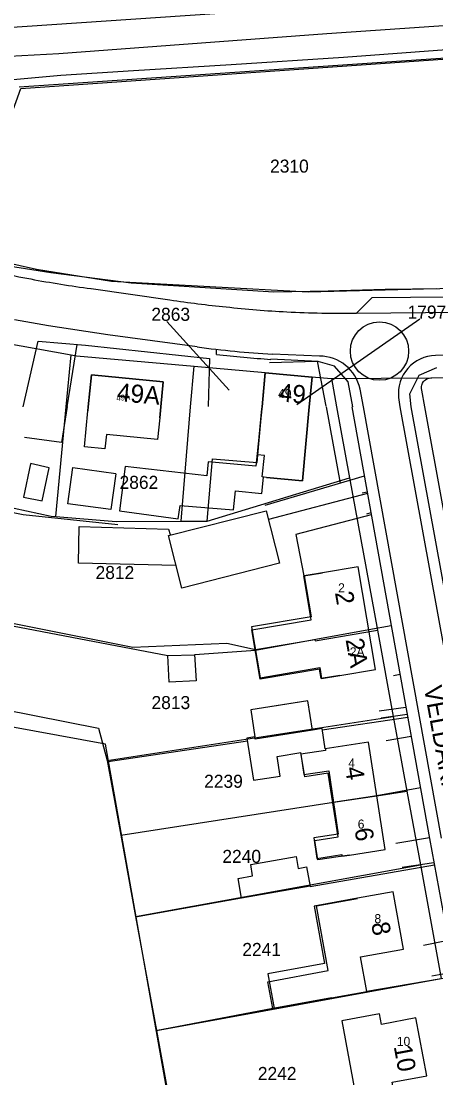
# Model space of a CAD drawing. Extents: x 148816 to 151297, y 399515 to 402500.
# Drawn here: x 149187.5 to 149244.9, y 399907.3 to 400053.3 of the extents above; entities that cross this region are included whole.
import ezdxf

# ---------------------------------------------------------------- set-up
doc = ezdxf.new("R2010")
doc.units = 0
for name, color, linetype in [('B01 Hoofdgebouw  [D] Norm', 7, 'Continuous'), ('B01 Hoofdgebouw  [T] Norm', 7, 'Continuous'), ('B01 hoofgebouw', 7, 'Continuous'), ('B02 Bijgebouw  [D] Norm', 7, 'Continuous'), ('B07 Tussenmuur  [T] Norm', 7, 'Continuous'), ('G01 perceelsgrens', 7, 'Continuous'), ('Q01 Spoorrail  [D] Norm', 7, 'Continuous'), ('T04 Haag heg  [D] Gem', 7, 'Continuous'), ('T09 Insteek water  [T] Norm', 7, 'Continuous'), ('V00 Kant verharding algemeen  [T] Norm', 7, 'Continuous'), ('V00 Kant verharding algemeen secundair  [T] Gem', 7, 'Continuous'), ('Z01 perceelnummer', 7, 'Continuous'), ('Z02 huisnummer', 7, 'Continuous'), ('Z02 Huisnummer  [Tekst] Norm', 7, 'Continuous'), ('Z06 straatnaam', 7, 'Continuous')]:
    doc.layers.add(name, color=color, linetype=linetype)

msp = doc.modelspace()

# ---------------------------------------------------------------- linework, layer by layer
at = {"layer": 'B01 Hoofdgebouw  [D] Norm'}
for p, q in [((149226.64, 399976.64), (149229.23, 399977.08)), ((149227.66, 399970.6), (149226.64, 399976.64)), ((149219.46, 399969.2), (149227.66, 399970.6)), ((149220.62, 399962.36), (149219.46, 399969.2)), ((149228.82, 399963.75), (149220.62, 399962.36)), ((149229.05, 399962.45), (149228.82, 399963.75)), ((149231.64, 399962.89), (149229.05, 399962.45)), ((149226.8, 399948.88), (149226.27, 399952.23)), ((149230.04, 399949.38), (149226.8, 399948.88)), ((149231.41, 399940.59), (149230.04, 399949.38)), ((149228.17, 399940.08), (149231.41, 399940.59)), ((149228.58, 399937.4), (149228.17, 399940.08)), ((149232.97, 399938.08), (149228.58, 399937.4)), ((149228.41, 399931.06), (149234.08, 399932.09)), ((149230.04, 399922.1), (149228.41, 399931.06)), ((149221.69, 399920.57), (149230.04, 399922.1)), ((149222.37, 399916.86), (149221.69, 399920.57)), ((149230.48, 399918.34), (149222.37, 399916.86))]:
    msp.add_line(p, q, dxfattribs=at)
for points in [[(149220.86, 399999.73), (149220.01, 399991.82), (149213.44, 399992.43), (149213.25, 399990.48), (149201.94, 399991.79), (149201.18, 399985.63), (149209.29, 399984.53), (149209.54, 399986.38), (149216.92, 399985.79), (149217.19, 399988.42), (149220.84, 399988.06), (149221.07, 399990.31)], [(149188.87, 399992.14), (149187.89, 399987.51), (149190.45, 399987.01), (149191.43, 399991.59), (149188.84, 399992.17)], [(149200.66, 399990.76), (149199.96, 399985.82), (149194.03, 399986.62), (149194.7, 399991.64), (149200.66, 399990.78)], [(149211.56, 399965.8), (149211.76, 399962.15), (149208.01, 399961.98), (149207.86, 399965.66), (149211.59, 399965.73)], [(149227.22, 399959.39), (149219.31, 399958.16), (149219.89, 399954.4), (149218.8, 399954.23), (149219.71, 399948.42), (149223.38, 399948.99), (149222.96, 399951.71), (149226.27, 399952.23)], [(149227.54, 399933.79), (149218.03, 399932.12), (149217.6, 399934.83), (149219.55, 399935.2), (149219.34, 399936.79), (149225.59, 399937.86), (149225.88, 399936.21), (149227.05, 399936.46), (149227.54, 399933.74)]]:
    msp.add_lwpolyline(points, dxfattribs=at)
at = {"layer": 'B01 Hoofdgebouw  [T] Norm'}
for p, q in [((149197.28, 400004.45), (149196.84, 400000)), ((149207.21, 400003.48), (149197.28, 400004.45)), ((149221.3, 400004.71), (149220.89, 400000)), ((149227.8, 400004.13), (149221.3, 400004.71)), ((149227.42, 400000), (149227.8, 400004.13)), ((149206.88, 400000), (149207.21, 400003.48)), ((149196.84, 400000), (149196.79, 399999.48)), ((149206.73, 399998.5), (149206.87, 400000)), ((149220.88, 400000), (149220.86, 399999.73)), ((149226.47, 399989.81), (149227.42, 400000)), ((149221.5, 399990.27), (149226.47, 399989.81)), ((149234.16, 399977.92), (149229.23, 399977.08)), ((149236.57, 399963.73), (149234.16, 399977.92)), ((149231.64, 399962.89), (149236.57, 399963.73)), ((149235.6, 399953.68), (149229.62, 399952.75)), ((149237.91, 399938.85), (149235.6, 399953.68)), ((149232.97, 399938.08), (149237.91, 399938.85)), ((149239, 399932.99), (149234.08, 399932.1)), ((149240.44, 399925.08), (149239, 399932.99)), ((149234.51, 399924.01), (149240.44, 399925.08)), ((149235.38, 399919.23), (149234.51, 399924.01)), ((149230.48, 399918.33), (149235.38, 399919.23))]:
    msp.add_line(p, q, dxfattribs=at)
for points in [[(149229.62, 399952.75), (149229.19, 399955.54), (149227.85, 399955.34), (149227.22, 399959.39)], [(149239.16, 399905.19), (149238.89, 399906.67), (149243.66, 399907.55), (149242.17, 399915.56), (149237.42, 399914.68), (149237.15, 399916.13), (149231.93, 399915.16), (149233.95, 399904.22), (149239.16, 399905.19)]]:
    msp.add_lwpolyline(points, dxfattribs=at)
at = {"layer": 'B01 hoofgebouw'}
for points in [[(149196.84, 400000), (149197.28, 400004.45), (149207.21, 400003.48), (149206.88, 400000)], [(149220.88, 400000), (149221.3, 400004.71), (149227.8, 400004.13), (149227.42, 400000)], [(149196.79, 399999.48), (149196.84, 400000)], [(149206.88, 400000), (149206.73, 399998.5)], [(149221.5, 399990.27), (149220.92, 399990.33), (149221.2, 399993.31), (149220.27, 399993.39), (149220.86, 399999.73)], [(149220.86, 399999.73), (149220.88, 400000)], [(149227.42, 400000), (149226.47, 399989.81), (149221.5, 399990.27)], [(149206.73, 399998.5), (149206.43, 399995.52), (149199.34, 399996.21), (149199.14, 399994.22), (149196.3, 399994.5), (149196.79, 399999.48)], [(149231.64, 399962.89), (149236.57, 399963.73), (149234.16, 399977.92), (149229.23, 399977.08)], [(149229.23, 399977.08), (149226.72, 399976.65), (149227.68, 399970.98), (149219.43, 399969.6), (149220.62, 399962.58), (149228.87, 399963.97), (149229.13, 399962.46), (149231.64, 399962.89)], [(149235.6, 399953.68), (149229.62, 399952.75), (149229.19, 399955.54), (149227.85, 399955.34), (149227.22, 399959.39), (149222.28, 399958.62)], [(149232.97, 399938.08), (149237.91, 399938.85), (149235.6, 399953.68)], [(149229.64, 399952.75), (149229.67, 399952.54), (149226.25, 399952.03), (149226.67, 399949.21), (149230.1, 399949.72), (149231.41, 399940.96), (149228.05, 399940.45), (149228.47, 399937.62), (149231.91, 399938.14), (149231.94, 399937.92), (149232.97, 399938.08)], [(149230.48, 399918.33), (149235.38, 399919.23), (149234.51, 399924.01), (149240.44, 399925.08), (149239, 399932.99), (149234.08, 399932.1)], [(149234.08, 399932.1), (149228.08, 399931), (149229.52, 399923.09), (149221.69, 399921.67), (149222.57, 399916.88), (149230.48, 399918.33)], [(149237.42, 399914.68), (149237.15, 399916.13), (149231.93, 399915.16), (149233.95, 399904.22), (149239.16, 399905.19)], [(149239.16, 399905.19), (149238.89, 399906.67), (149243.66, 399907.55), (149242.17, 399915.56), (149237.42, 399914.68)]]:
    msp.add_lwpolyline(points, dxfattribs=at)
at = {"layer": 'B02 Bijgebouw  [D] Norm'}
for p, q in [((149219.94, 399954.1), (149219.89, 399954.4)), ((149227.85, 399955.34), (149219.94, 399954.1))]:
    msp.add_line(p, q, dxfattribs=at)
msp.add_lwpolyline([(149207.96, 399982.23), (149221.46, 399985.66), (149223.31, 399978.39), (149209.8, 399974.96)], close=True, dxfattribs=at)
msp.add_lwpolyline([(149208.96, 399978.09), (149195.49, 399978.4), (149195.58, 399983.49), (149207.94, 399983.12), (149208.16, 399982.38)], dxfattribs=at)
at = {"layer": 'B07 Tussenmuur  [T] Norm'}
for p, q in [((149235.64, 399969.18), (149219.97, 399966.35)), ((149236.76, 399946.27), (149230.67, 399945.32))]:
    msp.add_line(p, q, dxfattribs=at)
at = {"layer": 'G01 perceelsgrens'}
for points in [[(149187.27, 400044.24), (149270.68, 400049.9)], [(149179.17, 400021.39), (149189.68, 400019.05), (149200.07, 400017.39), (149227.27, 400015.92), (149245, 400016.38)], [(149154.04, 400018.7), (149157.93, 400017.36), (149185.23, 400008.87), (149194.46, 400007.2)], [(149193.78, 400000), (149194.46, 400007.2)], [(149194.46, 400007.2), (149195.19, 400007.07), (149211.47, 400005.62)], [(149211, 400000), (149211.47, 400005.62)], [(149211.47, 400005.62), (149221.32, 400004.74)], [(149220.89, 400000), (149221.32, 400004.74)], [(149221.32, 400004.74), (149227.74, 400004.15), (149230.47, 400003.91)], [(149230.47, 400003.91), (149244.23, 400004.03)], [(149243.41, 400000), (149242.98, 400002.34), (149242.95, 400002.57), (149242.95, 400002.81), (149242.99, 400003.03), (149243.09, 400003.29), (149243.22, 400003.5), (149243.37, 400003.66), (149243.49, 400003.76), (149243.66, 400003.87), (149243.81, 400003.94), (149243.99, 400003.99), (149244.23, 400004.03)], [(149244.23, 400004.03), (149244.3, 400004.03), (149244.37, 400004.03)], [(149244.37, 400004.03), (149255.4, 400004.16)], [(149230.47, 400003.91), (149231.19, 400000)], [(149192.36, 399984.86), (149193.78, 400000)], [(149209.68, 399984.2), (149211, 400000)], [(149213.28, 399984.22), (149214.02, 399992.84), (149220.2, 399992.32), (149220.89, 400000)], [(149231.19, 400000), (149232.99, 399990.18)], [(149248.22, 399973.7), (149243.41, 400000)], [(149164.27, 399990.28), (149164.38, 399990.8), (149191.71, 399984.92), (149192.36, 399984.86)], [(149213.28, 399984.22), (149232.99, 399990.18)], [(149232.99, 399990.18), (149236.85, 399969.15)], [(149192.36, 399984.86), (149200.68, 399984.15), (149209.68, 399984.2)], [(149209.68, 399984.2), (149213.28, 399984.22)], [(149161.08, 399975.13), (149202.99, 399966.79), (149216, 399967.35), (149219.96, 399966.48), (149228.2, 399967.87), (149228.24, 399967.66), (149236.85, 399969.15)], [(149236.85, 399969.15), (149239.03, 399957.23)], [(149158.62, 399963.44), (149198.25, 399955.6), (149199.45, 399951.15)], [(149199.45, 399951.15), (149239.03, 399957.23)], [(149239.03, 399957.23), (149240.93, 399946.92)], [(149199.45, 399951.15), (149201.33, 399940.84)], [(149201.33, 399940.84), (149230.75, 399945.37), (149236.76, 399946.26), (149240.93, 399946.92)], [(149240.93, 399946.92), (149242.79, 399936.73)], [(149201.33, 399940.84), (149203.39, 399929.59)], [(149203.39, 399929.59), (149242.79, 399936.73)], [(149242.79, 399936.73), (149245.68, 399921.01)], [(149203.39, 399929.59), (149206.26, 399913.85)], [(149206.26, 399913.85), (149245.68, 399921.01)], [(149206.26, 399913.85), (149209.4, 399896.67)]]:
    msp.add_lwpolyline(points, dxfattribs=at)
at = {"layer": 'Q01 Spoorrail  [D] Norm'}
msp.add_line((149112.23, 400047.45), (149244.4, 400056.43), dxfattribs=at)
at = {"layer": 'T04 Haag heg  [D] Gem'}
for p, q in [((149195.24, 400008.62), (149193.89, 400000)), ((149229.75, 400000), (149231.71, 399989.46)), ((149235.02, 399990.43), (149221.29, 399986.39)), ((149238.76, 399969.74), (149235.64, 399969.18)), ((149219.97, 399966.35), (149211.59, 399965.73)), ((149242.81, 399947.36), (149236.76, 399946.27))]:
    msp.add_line(p, q, dxfattribs=at)
for points in [[(149314.94, 400017.04), (149245.48, 400016.34), (149237.91, 400016.24), (149230.04, 400015.98), (149222.5, 400015.84), (149202.77, 400017.12), (149191.67, 400018.53), (149183.14, 400019.89), (149179.21, 400021.03), (149187.49, 400044.02), (149270.43, 400049.77), (149310.47, 400052.09), (149317.8, 400052.32), (149348.48, 400052.76)], [(149187.83, 400000), (149189.9, 400009.09), (149196.46, 400008.54), (149213.6, 400006.68), (149213.45, 400000.08)], [(149221.92, 400006.13), (149228.5, 400006.34), (149229.72, 400000.12)], [(149193.9, 400000.07), (149193.13, 399995.07), (149188.03, 399995.77)], [(149200.91, 399983.71), (149187.83, 399985.1), (149178.47, 399986.95), (149164.59, 399990.38), (149158.98, 399967.33), (149150.74, 399928.13), (149145.74, 399911.16), (149116.3, 399858.08), (149092.09, 399821.44), (149085.02, 399809.57), (149074.52, 399794.43), (149051.65, 399749.82)], [(149160.71, 399974.64), (149207.86, 399965.66)], [(149250.73, 399903.88), (149209.34, 399896.54), (149199.21, 399953.38), (149157.62, 399960.98)], [(149241.05, 399957.1), (149229.22, 399955.35)], [(149218.87, 399953.82), (149199.6, 399950.97)], [(149227.54, 399933.74), (149244.73, 399936.74)], [(149218.03, 399932.12), (149203.39, 399929.49)], [(149247.55, 399921.31), (149235.38, 399919.23)], [(149222.37, 399916.86), (149206.17, 399913.76)]]:
    msp.add_lwpolyline(points, dxfattribs=at)
at = {"layer": 'T09 Insteek water  [T] Norm'}
for points in [[(149269.82, 400054.28), (149254.74, 400053.28), (149229.83, 400051.54), (149208.18, 400049.97), (149192.79, 400048.79), (149175.65, 400047.89), (149160.8, 400047.17), (149145.08, 400046.37), (149126.45, 400045.13), (149112.68, 400044.54)], [(149112, 400038.49), (149134.1, 400041.13), (149153.75, 400042.47), (149168.88, 400043.67), (149182.33, 400044.9), (149193.05, 400045.85), (149203.1, 400046.49), (149216.61, 400047.34), (149232.14, 400048.34), (149247.66, 400049.47), (149261.92, 400050.52), (149273.22, 400051.37), (149284.72, 400052.27), (149300.29, 400053.45)]]:
    msp.add_lwpolyline(points, dxfattribs=at)
at = {"layer": 'V00 Kant verharding algemeen  [T] Norm'}
for p, q in [((149321.66, 400007.8), (149244.86, 400007.11)), ((149234.43, 400002.46), (149234.85, 400000)), ((149239.76, 400001.31), (149239.96, 400000)), ((149233.29, 400000), (149244.07, 399940.37)), ((149234.85, 400000), (149245.68, 399940.42)), ((149239.96, 400000), (149250.61, 399941.45)), ((149252.15, 399941.62), (149241.52, 400000)), ((149235.45, 399988.06), (149221.78, 399984.43)), ((149244.07, 399940.37), (149253.22, 399890.22))]:
    msp.add_line(p, q, dxfattribs=at)
for points in [[(149197.22, 400016.35), (149208.13, 400014.79)], [(149315.96, 400013.72), (149313.88, 400015.72), (149293.26, 400015.5), (149291.94, 400014.28), (149290.73, 400014.26), (149289.49, 400015.47), (149277.79, 400015.36), (149276.59, 400014.1), (149274.77, 400014.11), (149273.52, 400015.34), (149263.89, 400015.24), (149262.69, 400013.98), (149260.88, 400013.98), (149259.67, 400015.23), (149249.99, 400015.14), (149248.79, 400013.88), (149247.97, 400013.89), (149246.77, 400015.15), (149236.08, 400015.06), (149233.96, 400012.96)], [(149211.92, 400008.29), (149199.56, 400009.95), (149191.34, 400011.21), (149186.65, 400012.04)], [(149214.58, 400007.26), (149214.59, 400007.95)], [(149228.82, 400007.03), (149222.32, 400007.29)], [(149233.42, 400000), (149232.79, 400003.49), (149230.92, 400005.65), (149228.64, 400006.3), (149222.11, 400006.58)], [(149241.52, 400000), (149241.34, 400001.83), (149242.61, 400004.39), (149245.08, 400005.44)], [(149234.73, 399988.14), (149235.41, 399988.28)], [(149235.99, 399985.07), (149225.57, 399982.37), (149226.64, 399976.64)], [(149235.93, 399985.38), (149235.31, 399985.18)], [(149239.98, 399963.01), (149239.05, 399962.84)], [(149237.08, 399957.99), (149240.79, 399958.52)], [(149240.97, 399957.51), (149237.37, 399956.97)], [(149238.07, 399953.92), (149241.52, 399954.49)], [(149244.05, 399940.46), (149239.4, 399939.65)], [(149240.28, 399936.42), (149244.67, 399937.06)], [(149246.64, 399926.28), (149243.21, 399925.58)], [(149244.39, 399921.37), (149247.43, 399921.93)]]:
    msp.add_lwpolyline(points, dxfattribs=at)
for centre, radius, start, end in [((149220.79, 400193.22), 178.41, 256.7955, 259.6964), ((149220.23, 400187.38), 172.57, 259.5334, 262.3364), ((149233.64, 400186.75), 173.84, 261.5618, 264.1483), ((149232.5, 400165.53), 152.61, 263.7622, 266.9263), ((149231.98, 400174.63), 161.68, 267.2805, 270.7006), ((149230.06, 400142.15), 135.08, 262.2831, 266.7119), ((149231.09, 400148.03), 141.74, 263.3111, 266.3673), ((149228.84, 400001.32), 5.71, 11.4856, 90.2062), ((149244.98, 400001.87), 5.24, 91.2329, 186.0671)]:
    msp.add_arc(centre, radius, start, end, dxfattribs=at)
at = {"layer": 'V00 Kant verharding algemeen secundair  [T] Gem'}
msp.add_line((149233.96, 400012.96), (149315.96, 400013.74), dxfattribs=at)
msp.add_circle((149237.13, 400007.71), 4.03, dxfattribs=at)
at = {"layer": 'Z01 perceelnummer'}
for points in [[(149207.73, 400011.8), (149216.32, 400002.34)], [(149242.7, 400012.11), (149225.68, 400000.3)]]:
    msp.add_lwpolyline(points, dxfattribs=at)

# ---------------------------------------------------------------- texts
for s, p in [('2310', (149221.99, 400032.38)), ('2863', (149205.57, 400011.9)), ('1797', (149241.01, 400012.21)), ('2862', (149201.17, 399988.68)), ('2812', (149197.85, 399976.22)), ('2813', (149205.59, 399958.25)), ('2239', (149212.87, 399947.37)), ('2240', (149215.39, 399936.99)), ('2241', (149218.15, 399924.13)), ('2242', (149220.3, 399906.99))]:
    msp.add_text(s, height=1.8, dxfattribs=at).set_placement(p)
at = {"layer": 'Z02 huisnummer'}
for s, rotation, p in [('49A', 354.7796, (149200.74, 400000.83)), ('49', 354.8938, (149223.12, 400000.78)), ('2', 279.613, (149230.96, 399974.34)), ('2A', 279.9051, (149232.43, 399967.85)), ('4', 278.8594, (149232.36, 399950.13)), ('6', 278.8594, (149233.67, 399941.67)), ('8', 280.31, (149235.98, 399928.61)), ('10', 280.5457, (149239.09, 399911.62))]:
    msp.add_text(s, height=2.5, rotation=rotation, dxfattribs=at).set_placement(p)
at = {"layer": 'Z02 Huisnummer  [Tekst] Norm'}
for s, p in [('49', (149223.1, 400001.23)), ('2', (149231.41, 399974.38)), ('2A', (149233.02, 399965.53)), ('4', (149232.81, 399950.17)), ('6', (149234.12, 399941.73)), ('8', (149236.43, 399928.66)), ('10', (149239.53, 399911.7))]:
    msp.add_text(s, height=1.25, dxfattribs=at).set_placement(p)
msp.add_text('49A', height=0.8, rotation=4.2927, dxfattribs=at).set_placement((149200.76, 400000.83))
at = {"layer": 'Z06 straatnaam'}
msp.add_text('VELDAKKERSTRAAT', height=2.5, rotation=280.31, dxfattribs=at).set_placement((149243.26, 399961.25))

doc.saveas('drawing.dxf')
